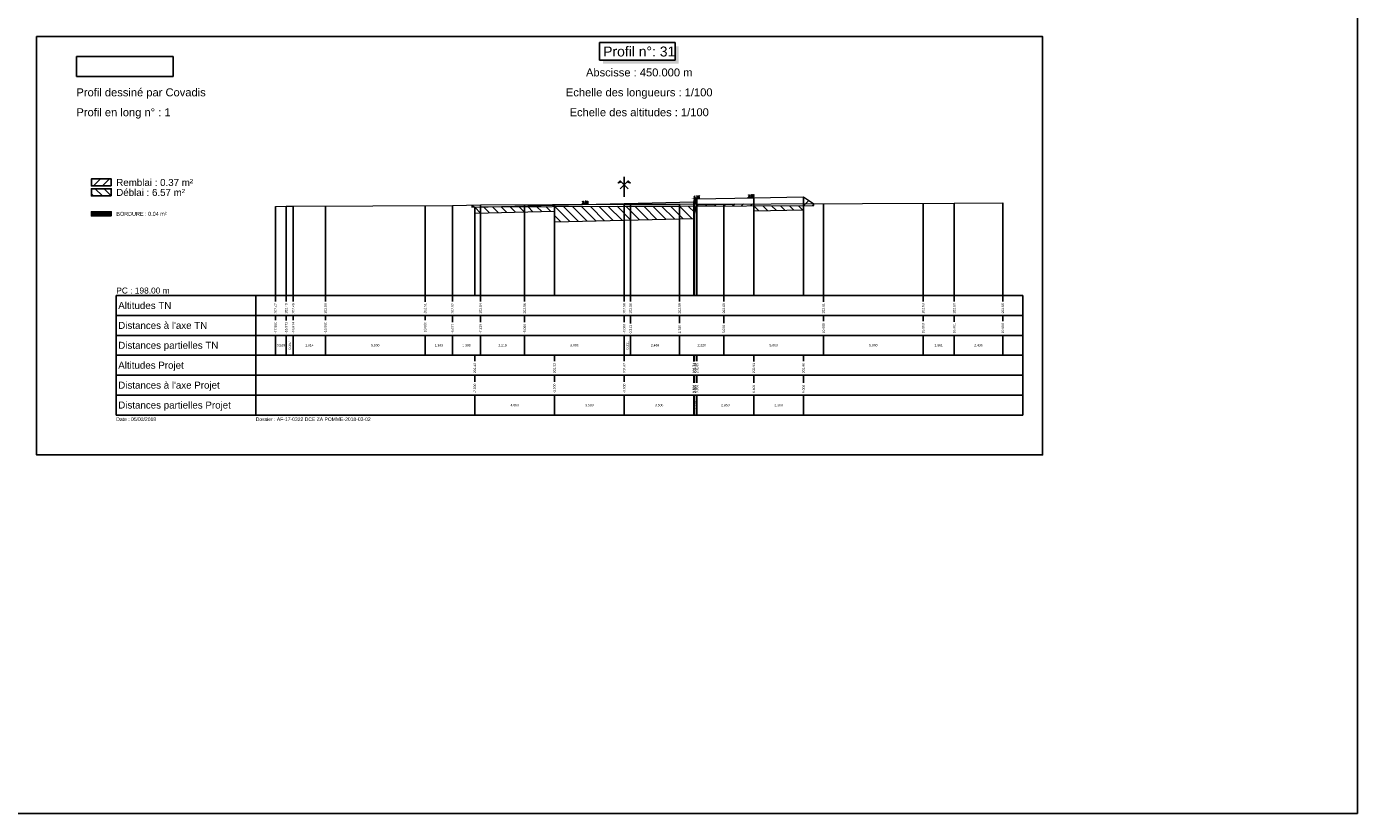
# Model space of a CAD drawing. Extents: x 1616800 to 1632437, y 2248456 to 2251974.
# Tile 377 of 399: x 1625779 to 1626447, y 2249834 to 2250229. Entities that reach past the tile are written whole.
import ezdxf
from ezdxf.enums import TextEntityAlignment as Align

# ---------------------------------------------------------------- set-up
doc = ezdxf.new("R2010")
doc.units = 0
doc.header["$LTSCALE"] = 2
doc.header["$PDMODE"] = 3
doc.header["$PDSIZE"] = 0.2
doc.layers.get('0').update_dxf_attribs({"linetype": 'CONTINUOUS'})
doc.layers.get('Defpoints').update_dxf_attribs({"linetype": 'CONTINUOUS'})
for name, color, linetype in [('Covadis - Logo - Texte noir sur fond blanc', 7, 'CONTINUOUS'), ('X-PAP-PL_PT_1_Basse', 7, 'CONTINUOUS'), ('X-PAP-PL_PT_1_Bordure_T2', 7, 'CONTINUOUS'), ('X-PAP-PL_PT_1_Construction', 7, 'CONTINUOUS'), ('X-PAP-PL_PT_1_CotationsPentes', 7, 'CONTINUOUS'), ('X-PAP-PL_PT_1_FF', 7, 'CONTINUOUS'), ('X-PAP-PL_PT_1_Hachures', 7, 'CONTINUOUS'), ('X-PAP-PL_PT_1_Logo', 7, 'CONTINUOUS'), ('X-PAP-PL_PT_1_MiseEnPage', 7, 'CONTINUOUS'), ('X-PAP-PL_PT_1_Ombrage', 7, 'CONTINUOUS'), ('X-PAP-PL_PT_1_PR', 7, 'CONTINUOUS'), ('X-PAP-PL_PT_1_Rappel', 7, 'CONTINUOUS'), ('X-PAP-PL_PT_1_Talus', 7, 'CONTINUOUS'), ('X-PAP-PL_PT_1_Textes', 7, 'CONTINUOUS'), ('X-PAP-PL_PT_1_TN', 7, 'CONTINUOUS'), ('X-PAP-PL_PT_1_TN décapé', 7, 'CONTINUOUS')]:
    doc.layers.add(name, color=color, linetype=linetype)
doc.styles.add('Arial', font='ARIALN.TTF')
doc.styles.add('ARIAL-GRAS', font='arial.ttf')
doc.styles.add('COVA_COTATION', font='txt.shx')
doc.dimstyles.new('COVA_FLECHE0', dxfattribs={"dimtxt": 1, "dimasz": 1, "dimexe": 1, "dimexo": 0.625, "dimgap": 0.3, "dimtad": 1, "dimdec": 3, "dimzin": 0, "dimdsep": 46, "dimtxsty": 'COVA_COTATION', "dimblk2": 'NONE', "dimsah": 1, "dimcen": 0.09, "dimse1": 1, "dimse2": 1, "dimclrd": 7, "dimclrt": 7, "dimadec": 0, "dimazin": 0, "dimtfac": 1, "dimtdec": 4, "dimtofl": 0, "dimtmove": 2, "dimatfit": 3, "dimfxl": 1, "dimtolj": 1, "dimtzin": 0, "dimarcsym": 0})
picture_1 = doc.add_image_def('image1.jpg', size_in_pixel=(1430, 294))

# ---------------------------------------------------------------- blocks, each defined once
blk = doc.blocks.new('CovPrTrAxe')
blk.add_line((0, 0), (0, 1))
for points in [[(0.2, 0.4), (-0.2, 0.8), (-0.3, 0.7), (-0.15, 0.75)], [(-0.2, 0.4), (0.2, 0.8), (0.3, 0.7), (0.15, 0.75)]]:
    blk.add_lwpolyline(points)
blk = doc.blocks.new('*D468')
at = {"layer": 'Defpoints', "color": 0, "transparency": 16777216}
for p in [(1626056.43, 2250139.73), (1626060.62, 2250140.14), (1626060.63, 2250139.84)]:
    blk.add_point(p, dxfattribs=at)
at = {"layer": 'X-PAP-PL_PT_1_CotationsPentes', "color": 7, "lineweight": -2, "transparency": 16777216}
blk.add_line((1626057.42, 2250140.06), (1626060.62, 2250140.14), dxfattribs=at)
at = {"layer": 'X-PAP-PL_PT_1_CotationsPentes', "color": 7, "transparency": 16777216}
blk.add_solid([(1626057.42, 2250140.22), (1626057.43, 2250139.89), (1626056.42, 2250140.03)], dxfattribs=at)
at = {"layer": 'X-PAP-PL_PT_1_CotationsPentes', "color": 7, "transparency": 16777216, "insert": (1626059, 2250140.9), "char_height": 1, "attachment_point": 5, "rotation": 1.4321, "style": 'COVA_COTATION'}
blk.add_mtext('\\A1;2.5%', dxfattribs=at)
blk = doc.blocks.new('_None')
blk = doc.blocks.new('*D469')
at = {"layer": 'Defpoints', "color": 0, "transparency": 16777216}
for p in [(1626112.33, 2250142.45), (1626116.51, 2250142.92), (1626116.53, 2250142.62)]:
    blk.add_point(p, dxfattribs=at)
at = {"layer": 'X-PAP-PL_PT_1_CotationsPentes', "color": 7, "lineweight": -2, "transparency": 16777216}
blk.add_line((1626113.32, 2250142.79), (1626116.51, 2250142.92), dxfattribs=at)
at = {"layer": 'X-PAP-PL_PT_1_CotationsPentes', "color": 7, "transparency": 16777216}
blk.add_solid([(1626113.31, 2250142.95), (1626113.32, 2250142.62), (1626112.32, 2250142.75)], dxfattribs=at)
at = {"layer": 'X-PAP-PL_PT_1_CotationsPentes', "color": 7, "transparency": 16777216, "insert": (1626114.88, 2250143.65), "char_height": 1, "attachment_point": 5, "rotation": 2.38594, "style": 'COVA_COTATION'}
blk.add_mtext('\\A1;4.2%', dxfattribs=at)
blk = doc.blocks.new('*D470')
at = {"layer": 'Defpoints', "color": 0, "transparency": 16777216}
for p in [(1626139.76, 2250143.05), (1626143.79, 2250143.43), (1626143.79, 2250143.13)]:
    blk.add_point(p, dxfattribs=at)
at = {"layer": 'X-PAP-PL_PT_1_CotationsPentes', "color": 7, "lineweight": -2, "transparency": 16777216}
blk.add_line((1626140.76, 2250143.37), (1626143.79, 2250143.43), dxfattribs=at)
at = {"layer": 'X-PAP-PL_PT_1_CotationsPentes', "color": 7, "transparency": 16777216}
blk.add_solid([(1626140.75, 2250143.54), (1626140.76, 2250143.21), (1626139.76, 2250143.35)], dxfattribs=at)
at = {"layer": 'X-PAP-PL_PT_1_CotationsPentes', "color": 7, "transparency": 16777216, "insert": (1626142.26, 2250144.2), "char_height": 1, "attachment_point": 5, "rotation": 1.14576, "style": 'COVA_COTATION'}
blk.add_mtext('\\A1;2.0%', dxfattribs=at)
blk = doc.blocks.new('CovLogo')
at = {"layer": 'Covadis - Logo - Texte noir sur fond blanc'}
image = blk.add_image(picture_1, insert=(0, 0), size_in_units=(4.864, 1), dxfattribs=at)

msp = doc.modelspace()

# ---------------------------------------------------------------- hatches: boundary and pattern name
at = {"layer": 'X-PAP-PL_PT_1_Hachures'}
h = msp.add_hatch(dxfattribs=at)
h.set_pattern_fill('ANSI31', color=1, style=0)
h.set_pattern_definition([(45, (1625821.028, 2250149.071), (-2.2451, 2.2451), [])])
h.paths.add_polyline_path([(1625821.028, 2250149.0711), (1625821.028, 2250152.6475), (1625811.028, 2250152.6475), (1625811.028, 2250149.0711)])
h = msp.add_hatch(dxfattribs=at)
h.set_pattern_fill('ANSI31', color=6, angle=90, style=0)
h.set_pattern_definition([(135, (1625821.028, 2250144.071), (-2.2451, -2.2451), [])])
h.paths.add_polyline_path([(1625821.028, 2250144.0711), (1625821.028, 2250147.6499), (1625811.028, 2250147.6499), (1625811.028, 2250144.0711)])
h = msp.add_hatch(dxfattribs=at)
h.set_pattern_fill('ANSI31', color=1, style=0)
h.set_pattern_definition([(45, (1626001.986, 2250139.436), (-2.245, 2.245), [])])
h.paths.add_polyline_path([(1626001.986, 2250139.4358), (1626001.986, 2250138.4358), (1626003.4444, 2250138.4636)])
h = msp.add_hatch(dxfattribs=at)
h.set_pattern_fill('ANSI31', color=6, angle=90, style=0)
h.set_pattern_definition([(135, (1626003.4444, 2250138.4636), (-2.24506, -2.24506), [])])
h.paths.add_polyline_path([(1626003.4444, 2250138.4636), (1626006.3404, 2250138.5187), (1626078.528, 2250138.871), (1626081.6425, 2250138.8862), (1626106.3298, 2250138.9828), (1626114.9067, 2250139.0079), (1626113.528, 2250132.7579), (1626078.528, 2250131.8829), (1626043.528, 2250131.0079), (1626043.528, 2250136.4079), (1626003.528, 2250135.4079), (1626003.528, 2250138.4079)])
h = msp.add_hatch(dxfattribs=at)
h.set_pattern_fill('_U', scale=0.2, angle=45.000009, style=0, pattern_type=0)
h.set_pattern_definition([(45.00001, (1625783.528, 2250224.0711), (-0.14142138, 0.14142133), [])])
h.paths.add_polyline_path([(1626113.828, 2250142.5079), (1626113.528, 2250141.1579), (1626113.528, 2250140.0579), (1626115.028, 2250140.0579), (1626115.028, 2250142.5579)])
h = msp.add_hatch(dxfattribs=at)
h.set_pattern_fill('ANSI31', color=1, style=0)
h.set_pattern_definition([(45, (1626114.9067, 2250139.008), (-2.24506, 2.24506), [])])
h.paths.add_polyline_path([(1626114.9067, 2250139.0079), (1626143.528, 2250139.0918), (1626143.528, 2250140.1279), (1626115.028, 2250139.5579)])
h = msp.add_hatch(dxfattribs=at)
h.set_pattern_fill('ANSI31', color=6, angle=90, style=0)
h.set_pattern_definition([(135, (1626143.528, 2250139.0918), (-2.24506, -2.24506), [])])
h.paths.add_polyline_path([(1626143.528, 2250139.0918), (1626168.528, 2250139.165), (1626168.528, 2250137.1279), (1626143.528, 2250136.6279)])
h = msp.add_hatch(dxfattribs=at)
h.set_pattern_fill('ANSI31', color=1, style=0)
h.set_pattern_definition([(45, (1626168.528, 2250139.165), (-2.245, 2.245), [])])
h.paths.add_polyline_path([(1626168.528, 2250139.165), (1626173.6995, 2250139.1802), (1626173.6995, 2250140.1802), (1626168.528, 2250143.6279)])
h = msp.add_hatch(dxfattribs=at)
h.set_pattern_fill('_U', scale=0.2, angle=45.000009, style=0, pattern_type=0)
h.set_pattern_definition([(45, (1625821.028, 2250134.0711), (-0.1414214, 0.1414213), [])])
h.paths.add_polyline_path([(1625821.028, 2250134.0711), (1625821.028, 2250136.1407), (1625811.028, 2250136.1407), (1625811.028, 2250134.0711)])

# ---------------------------------------------------------------- linework, layer by layer
at = {"layer": 'X-PAP-PL_PT_1_Basse', "color": 7, "linetype": 'Continuous', "lineweight": 0, "flags": 128}
msp.add_lwpolyline([(1626001.986, 2250139.4358), (1626003.528, 2250138.4079), (1626003.528, 2250135.4079), (1626043.528, 2250136.4079), (1626043.528, 2250131.0079), (1626078.528, 2250131.8829), (1626113.528, 2250132.7579), (1626115.028, 2250139.5579), (1626143.528, 2250140.1279), (1626143.528, 2250136.6279), (1626168.528, 2250137.1279), (1626168.528, 2250143.6279), (1626173.6995, 2250140.1802)], dxfattribs=at)
at = {"layer": 'X-PAP-PL_PT_1_Bordure_T2', "color": 4, "linetype": 'Continuous', "lineweight": 0, "flags": 128}
msp.add_lwpolyline([(1626113.528, 2250141.1579), (1626113.528, 2250140.0579), (1626115.028, 2250140.0579), (1626115.028, 2250142.5579)], dxfattribs=at)
at = {"layer": 'X-PAP-PL_PT_1_Construction'}
for p, q in [((1625823.528, 2250094.0711), (1626278.528, 2250094.0711)), ((1625823.528, 2250094.0711), (1625823.528, 2250034.0711)), ((1625893.528, 2250094.0711), (1625893.528, 2250034.0711)), ((1626278.528, 2250034.0711), (1626278.528, 2250094.0711)), ((1626278.528, 2250084.0711), (1625823.528, 2250084.0711)), ((1626278.528, 2250074.0711), (1625823.528, 2250074.0711)), ((1626278.528, 2250064.0711), (1625823.528, 2250064.0711)), ((1626278.528, 2250054.0711), (1625823.528, 2250054.0711)), ((1626278.528, 2250044.0711), (1625823.528, 2250044.0711)), ((1625823.528, 2250034.0711), (1626278.528, 2250034.0711))]:
    msp.add_line(p, q, dxfattribs=at)
at = {"layer": 'X-PAP-PL_PT_1_Construction', "color": 95}
for p, q in [((1625903.528, 2250091.1224), (1625903.528, 2250094.0711)), ((1625908.8139, 2250091.1248), (1625908.8139, 2250094.0711)), ((1625912.3858, 2250091.1248), (1625912.3858, 2250094.0711)), ((1625928.528, 2250091.1183), (1625928.528, 2250094.0711)), ((1625978.528, 2250090.8907), (1625978.528, 2250094.0711)), ((1625992.3538, 2250091.1101), (1625992.3538, 2250094.0711)), ((1626006.3404, 2250091.1175), (1626006.3404, 2250094.0711)), ((1626028.528, 2250091.1216), (1626028.528, 2250094.0711)), ((1626078.528, 2250091.1248), (1626078.528, 2250094.0711)), ((1626081.6425, 2250091.1248), (1626081.6425, 2250094.0711)), ((1626106.3298, 2250091.1248), (1626106.3298, 2250094.0711)), ((1626128.528, 2250091.1183), (1626128.528, 2250094.0711)), ((1626178.528, 2250090.8907), (1626178.528, 2250094.0711)), ((1626228.528, 2250091.1224), (1626228.528, 2250094.0711)), ((1626244.141, 2250091.1224), (1626244.141, 2250094.0711)), ((1626268.528, 2250091.1314), (1626268.528, 2250094.0711)), ((1625903.528, 2250081.6766), (1625903.528, 2250084.0711)), ((1625908.8139, 2250081.449), (1625908.8139, 2250084.0711)), ((1625912.3858, 2250081.6757), (1625912.3858, 2250084.0711)), ((1625928.528, 2250081.6766), (1625928.528, 2250084.0711)), ((1625978.528, 2250081.6766), (1625978.528, 2250084.0711)), ((1625992.3538, 2250080.7483), (1625992.3538, 2250084.0711)), ((1626006.3404, 2250080.7508), (1626006.3404, 2250084.0711)), ((1626028.528, 2250080.7442), (1626028.528, 2250084.0711)), ((1626078.528, 2250080.7442), (1626078.528, 2250084.0711)), ((1626081.6425, 2250079.9584), (1626081.6425, 2250084.0711)), ((1626106.3298, 2250080.186), (1626106.3298, 2250084.0711)), ((1626128.528, 2250080.186), (1626128.528, 2250084.0711)), ((1626178.528, 2250081.1183), (1626178.528, 2250084.0711)), ((1626228.528, 2250081.1183), (1626228.528, 2250084.0711)), ((1626244.141, 2250080.8907), (1626244.141, 2250084.0711)), ((1626268.528, 2250081.1183), (1626268.528, 2250084.0711)), ((1625903.528, 2250064.0711), (1625903.528, 2250074.0711)), ((1625908.8139, 2250064.0711), (1625908.8139, 2250074.0711)), ((1625912.3858, 2250064.0711), (1625912.3858, 2250074.0711)), ((1625928.528, 2250064.0711), (1625928.528, 2250074.0711)), ((1625978.528, 2250064.0711), (1625978.528, 2250074.0711)), ((1625992.3538, 2250064.0711), (1625992.3538, 2250074.0711)), ((1626006.3404, 2250064.0711), (1626006.3404, 2250074.0711)), ((1626028.528, 2250064.0711), (1626028.528, 2250074.0711)), ((1626078.528, 2250064.0711), (1626078.528, 2250074.0711)), ((1626081.6425, 2250064.0711), (1626081.6425, 2250074.0711)), ((1626106.3298, 2250064.0711), (1626106.3298, 2250074.0711)), ((1626128.528, 2250064.0711), (1626128.528, 2250074.0711)), ((1626178.528, 2250064.0711), (1626178.528, 2250074.0711)), ((1626228.528, 2250064.0711), (1626228.528, 2250074.0711)), ((1626244.141, 2250064.0711), (1626244.141, 2250074.0711)), ((1626268.528, 2250064.0711), (1626268.528, 2250074.0711))]:
    msp.add_line(p, q, dxfattribs=at)
at = {"layer": 'X-PAP-PL_PT_1_Construction', "color": 1}
for p, q in [((1626003.528, 2250061.1224), (1626003.528, 2250064.0711)), ((1626043.528, 2250061.1224), (1626043.528, 2250064.0711)), ((1626078.528, 2250061.1101), (1626078.528, 2250064.0711)), ((1626113.528, 2250060.8907), (1626113.528, 2250064.0711)), ((1626113.828, 2250061.1175), (1626113.828, 2250064.0711)), ((1626115.028, 2250061.1314), (1626115.028, 2250064.0711)), ((1626143.528, 2250060.8907), (1626143.528, 2250064.0711)), ((1626168.528, 2250061.1216), (1626168.528, 2250064.0711)), ((1626003.528, 2250050.7442), (1626003.528, 2250054.0711)), ((1626043.528, 2250050.7442), (1626043.528, 2250054.0711)), ((1626078.528, 2250050.7442), (1626078.528, 2250054.0711)), ((1626113.528, 2250050.186), (1626113.528, 2250054.0711)), ((1626113.828, 2250050.186), (1626113.828, 2250054.0711)), ((1626115.028, 2250050.186), (1626115.028, 2250054.0711)), ((1626143.528, 2250050.186), (1626143.528, 2250054.0711)), ((1626168.528, 2250050.186), (1626168.528, 2250054.0711)), ((1626003.528, 2250034.0711), (1626003.528, 2250044.0711)), ((1626043.528, 2250034.0711), (1626043.528, 2250044.0711)), ((1626078.528, 2250034.0711), (1626078.528, 2250044.0711)), ((1626113.528, 2250034.0711), (1626113.528, 2250044.0711)), ((1626113.828, 2250034.0711), (1626113.828, 2250044.0711)), ((1626115.028, 2250034.0711), (1626115.028, 2250044.0711)), ((1626143.528, 2250034.0711), (1626143.528, 2250044.0711)), ((1626168.528, 2250034.0711), (1626168.528, 2250044.0711))]:
    msp.add_line(p, q, dxfattribs=at)
at = {"layer": 'X-PAP-PL_PT_1_Construction', "flags": 128}
msp.add_lwpolyline([(1625783.528, 2250224.0711), (1626288.528, 2250224.0711), (1626288.528, 2250014.0711), (1625783.528, 2250014.0711)], close=True, dxfattribs=at)
for points in [[(1625821.028, 2250149.0711), (1625821.028, 2250152.6475), (1625811.028, 2250152.6475), (1625811.028, 2250149.0711), (1625821.028, 2250149.0711)], [(1625821.028, 2250144.0711), (1625821.028, 2250147.6499), (1625811.028, 2250147.6499), (1625811.028, 2250144.0711), (1625821.028, 2250144.0711)], [(1625821.028, 2250134.0711), (1625821.028, 2250136.1407), (1625811.028, 2250136.1407), (1625811.028, 2250134.0711), (1625821.028, 2250134.0711)]]:
    msp.add_lwpolyline(points, dxfattribs=at)
at = {"layer": 'X-PAP-PL_PT_1_FF', "color": 7, "linetype": 'Continuous', "lineweight": 0, "flags": 128}
msp.add_lwpolyline([(1626003.528, 2250138.4079), (1626003.528, 2250135.4079), (1626043.528, 2250136.4079), (1626043.528, 2250131.0079), (1626078.528, 2250131.8829), (1626113.528, 2250132.7579), (1626115.028, 2250139.5579), (1626143.528, 2250140.1279), (1626143.528, 2250136.6279), (1626168.528, 2250137.1279), (1626168.528, 2250143.6279)], dxfattribs=at)
at = {"layer": 'X-PAP-PL_PT_1_MiseEnPage', "flags": 128}
msp.add_lwpolyline([(1625258.528, 2250674.0711), (1626446.528, 2250674.0711), (1626446.528, 2249834.0711), (1625258.528, 2249834.0711)], close=True, dxfattribs=at)
at = {"layer": 'X-PAP-PL_PT_1_Ombrage', "flags": 128}
msp.add_lwpolyline([(1626066.1685, 2250212.3033), (1626104.0662, 2250212.3033), (1626104.0662, 2250221.0128), (1626066.1685, 2250221.0128), (1626066.1685, 2250212.3033)], dxfattribs=at)
at = {"layer": 'X-PAP-PL_PT_1_Ombrage', "color": 7}
for points in [[(1626104.0662, 2250212.3033), (1626104.0662, 2250219.245), (1626105.834, 2250210.5356), (1626105.834, 2250219.245)], [(1626067.9362, 2250212.3033), (1626104.0662, 2250212.3033), (1626067.9362, 2250210.5356), (1626105.834, 2250210.5356)]]:
    msp.add_solid(points, dxfattribs=at)
at = {"layer": 'X-PAP-PL_PT_1_PR', "color": 7, "linetype": 'Continuous', "lineweight": 0, "flags": 128}
msp.add_lwpolyline([(1626003.528, 2250138.4079), (1626043.528, 2250139.4079), (1626078.528, 2250140.2829), (1626113.528, 2250141.1579), (1626113.828, 2250142.5079), (1626115.028, 2250142.5579), (1626143.528, 2250143.1279), (1626168.528, 2250143.6279)], dxfattribs=at)
at = {"layer": 'X-PAP-PL_PT_1_Rappel', "color": 95, "linetype": 'Continuous'}
for p, q in [((1625903.528, 2250094.0711), (1625903.528, 2250138.7596)), ((1625908.8139, 2250094.0711), (1625908.8139, 2250138.9227)), ((1625912.3858, 2250094.0711), (1625912.3858, 2250139.0004)), ((1625928.528, 2250094.0711), (1625928.528, 2250139.0513)), ((1625978.528, 2250094.0711), (1625978.528, 2250139.2091)), ((1625992.3538, 2250094.0711), (1625992.3538, 2250139.2527)), ((1626006.3404, 2250094.0711), (1626006.3404, 2250139.5187)), ((1626028.528, 2250094.0711), (1626028.528, 2250139.6269)), ((1626078.528, 2250094.0711), (1626078.528, 2250139.871)), ((1626078.528, 2250094.0711), (1626078.528, 2250139.871)), ((1626081.6425, 2250094.0711), (1626081.6425, 2250139.8862)), ((1626106.3298, 2250094.0711), (1626106.3298, 2250139.9828)), ((1626128.528, 2250094.0711), (1626128.528, 2250140.0478)), ((1626178.528, 2250094.0711), (1626178.528, 2250140.1943)), ((1626228.528, 2250094.0711), (1626228.528, 2250140.3408)), ((1626244.141, 2250094.0711), (1626244.141, 2250140.3866)), ((1626268.528, 2250094.0711), (1626268.528, 2250140.5883))]:
    msp.add_line(p, q, dxfattribs=at)
at = {"layer": 'X-PAP-PL_PT_1_Rappel', "color": 1, "linetype": 'Continuous'}
for p, q in [((1626003.528, 2250094.0711), (1626003.528, 2250138.4079)), ((1626043.528, 2250094.0711), (1626043.528, 2250139.4079)), ((1626078.528, 2250094.0711), (1626078.528, 2250140.2829)), ((1626113.528, 2250094.0711), (1626113.528, 2250141.1579)), ((1626113.828, 2250094.0711), (1626113.828, 2250142.5079)), ((1626115.028, 2250094.0711), (1626115.028, 2250142.5579)), ((1626143.528, 2250094.0711), (1626143.528, 2250143.1279)), ((1626168.528, 2250094.0711), (1626168.528, 2250143.6279))]:
    msp.add_line(p, q, dxfattribs=at)
at = {"layer": 'X-PAP-PL_PT_1_Talus', "color": 7, "linetype": 'Continuous', "lineweight": 0, "flags": 128}
for points in [[(1626001.986, 2250139.4358), (1626003.528, 2250138.4079)], [(1626168.528, 2250143.6279), (1626173.6995, 2250140.1802)]]:
    msp.add_lwpolyline(points, dxfattribs=at)
at = {"layer": 'X-PAP-PL_PT_1_TN', "color": 95, "linetype": 'Continuous', "lineweight": 0, "flags": 128}
msp.add_lwpolyline([(1625903.528, 2250138.7596), (1625908.8139, 2250138.9227), (1625912.3858, 2250139.0004), (1625992.3538, 2250139.2527), (1626006.3404, 2250139.5187), (1626078.528, 2250139.871), (1626078.528, 2250139.871), (1626081.6425, 2250139.8862), (1626106.3298, 2250139.9828), (1626244.141, 2250140.3866), (1626268.528, 2250140.5883)], dxfattribs=at)
at = {"layer": 'X-PAP-PL_PT_1_TN décapé', "color": 9, "linetype": 'Continuous', "lineweight": 0, "flags": 128}
msp.add_lwpolyline([(1626001.986, 2250139.4358), (1626001.986, 2250138.4358), (1626006.3404, 2250138.5187), (1626078.528, 2250138.871), (1626078.528, 2250138.871), (1626081.6425, 2250138.8862), (1626106.3298, 2250138.9828), (1626173.6995, 2250139.1802), (1626173.6995, 2250140.1802)], dxfattribs=at)

# ---------------------------------------------------------------- block references
at = {"layer": 'X-PAP-PL_PT_1_Construction', "xscale": 10, "yscale": 10}
msp.add_blockref('CovPrTrAxe', (1626078.528, 2250143.6279), dxfattribs=at)
at = {"layer": 'X-PAP-PL_PT_1_Logo', "xscale": 10, "yscale": 10}
msp.add_blockref('CovLogo', (1625803.528, 2250204.0711), dxfattribs=at)

# ---------------------------------------------------------------- texts
at = {"layer": 'X-PAP-PL_PT_1_Textes', "color": 7, "style": 'ARIAL-GRAS'}
for s, height, p in [('Profil n°: 31', 5, (1626086.028, 2250214.0711)), ('Abscisse : 450.000 m', 4, (1626086.028, 2250204.0711)), ('Echelle des longueurs : 1/100', 4, (1626086.028, 2250194.0711)), ('Echelle des altitudes : 1/100', 4, (1626086.028, 2250184.0711))]:
    msp.add_text(s, height=height, dxfattribs=at).set_placement(p, align=Align.CENTER)
at = {"layer": 'X-PAP-PL_PT_1_Textes', "color": 7}
for s, height, style, p in [('Profil dessiné par Covadis', 4, 'ARIAL-GRAS', (1625803.528, 2250194.0711)), ('Profil en long n° : 1', 4, 'ARIAL-GRAS', (1625803.528, 2250184.0711)), ('Remblai : 0.37 m²', 3.5, 'ARIAL-GRAS', (1625823.528, 2250149.0711)), ('Déblai : 6.57 m²', 3.5, 'ARIAL-GRAS', (1625823.528, 2250144.0711)), ('BORDURE : 0.04 m²', 2, 'Arial', (1625823.528, 2250134.0711)), ('PC : 198.00 m', 3, 'ARIAL-GRAS', (1625823.528, 2250095.0711)), ('Date : 05/03/2018', 1.8, 'ARIAL-GRAS', (1625823.528, 2250031.0711)), ('Dossier : AF-17-0322 DCE ZA POMME-2018-03-02', 1.8, 'ARIAL-GRAS', (1625893.528, 2250031.0711))]:
    msp.add_text(s, height=height, dxfattribs=dict(at, style=style)).set_placement(p)
at = {"layer": 'X-PAP-PL_PT_1_Textes', "color": 95, "style": 'ARIAL-GRAS'}
for s, p in [('Altitudes TN', (1625824.528, 2250087.3211)), ("Distances à l'axe TN", (1625824.528, 2250077.3211)), ('Distances partielles TN', (1625824.528, 2250067.3211))]:
    msp.add_text(s, height=3.5, dxfattribs=at).set_placement(p)
at = {"layer": 'X-PAP-PL_PT_1_Textes', "color": 7, "style": 'ARIAL-GRAS'}
for s, p in [('202.47', (1625903.528, 2250085.0711)), ('202.49', (1625908.8139, 2250085.0711)), ('202.49', (1625912.3858, 2250085.0711)), ('202.50', (1625928.528, 2250085.0711)), ('202.51', (1625978.528, 2250085.0711)), ('202.52', (1625992.3538, 2250085.0711)), ('202.54', (1626006.3404, 2250085.0711)), ('202.56', (1626028.528, 2250085.0711)), ('202.58', (1626078.528, 2250085.0711)), ('202.58', (1626081.6425, 2250085.0711)), ('202.59', (1626106.3298, 2250085.0711)), ('202.60', (1626128.528, 2250085.0711)), ('202.61', (1626178.528, 2250085.0711)), ('202.63', (1626228.528, 2250085.0711)), ('202.63', (1626244.141, 2250085.0711)), ('202.65', (1626268.528, 2250085.0711)), ('-17.500', (1625903.528, 2250075.0711)), ('-16.971', (1625908.8139, 2250075.0711)), ('-16.614', (1625912.3858, 2250075.0711)), ('-15.000', (1625928.528, 2250075.0711)), ('-10.000', (1625978.528, 2250075.0711)), ('-8.617', (1625992.3538, 2250075.0711)), ('-7.219', (1626006.3404, 2250075.0711)), ('-5.000', (1626028.528, 2250075.0711)), ('-0.000', (1626078.528, 2250075.0711)), ('0.311', (1626081.6425, 2250075.0711)), ('2.780', (1626106.3298, 2250075.0711)), ('5.000', (1626128.528, 2250075.0711)), ('10.000', (1626178.528, 2250075.0711)), ('15.000', (1626228.528, 2250075.0711)), ('16.561', (1626244.141, 2250075.0711)), ('19.000', (1626268.528, 2250075.0711)), ('202.43', (1626003.528, 2250055.0711)), ('202.53', (1626043.528, 2250055.0711)), ('202.62', (1626078.528, 2250055.0711)), ('202.71', (1626113.528, 2250055.0711)), ('202.84', (1626113.828, 2250055.0711)), ('202.85', (1626115.028, 2250055.0711)), ('202.91', (1626143.528, 2250055.0711)), ('202.96', (1626168.528, 2250055.0711)), ('-7.500', (1626003.528, 2250045.0711)), ('-3.500', (1626043.528, 2250045.0711)), ('-0.000', (1626078.528, 2250045.0711)), ('3.500', (1626113.528, 2250045.0711)), ('3.530', (1626113.828, 2250045.0711)), ('3.650', (1626115.028, 2250045.0711)), ('6.500', (1626143.528, 2250045.0711)), ('9.000', (1626168.528, 2250045.0711))]:
    msp.add_text(s, height=1.2, rotation=90, dxfattribs=at).set_placement(p, align=Align.MIDDLE_LEFT)
for s, p in [('0.529', (1625906.1709, 2250069.0711)), ('1.614', (1625920.4569, 2250069.0711)), ('5.000', (1625953.528, 2250069.0711)), ('1.383', (1625985.4409, 2250069.0711)), ('1.399', (1625999.3471, 2250069.0711)), ('2.219', (1626017.4342, 2250069.0711)), ('5.000', (1626053.528, 2250069.0711)), ('2.469', (1626093.9862, 2250069.0711)), ('2.220', (1626117.4289, 2250069.0711)), ('5.000', (1626153.528, 2250069.0711)), ('5.000', (1626203.528, 2250069.0711)), ('1.561', (1626236.3345, 2250069.0711)), ('2.439', (1626256.3345, 2250069.0711)), ('4.000', (1626023.528, 2250039.0711)), ('3.500', (1626061.028, 2250039.0711)), ('3.500', (1626096.028, 2250039.0711)), ('2.850', (1626129.278, 2250039.0711)), ('2.500', (1626156.028, 2250039.0711))]:
    msp.add_text(s, height=1.2, dxfattribs=at).set_placement(p, align=Align.MIDDLE_CENTER)
for s, p in [('0.357', (1625910.5998, 2250069.0711)), ('0.311', (1626080.0853, 2250069.0711)), ('0.030', (1626113.678, 2250039.0711)), ('0.120', (1626114.428, 2250039.0711))]:
    msp.add_text(s, height=1.2, rotation=90, dxfattribs=at).set_placement(p, align=Align.MIDDLE_CENTER)
at = {"layer": 'X-PAP-PL_PT_1_Textes', "color": 1, "style": 'ARIAL-GRAS'}
for s, p in [('Altitudes Projet', (1625824.528, 2250057.3211)), ("Distances à l'axe Projet", (1625824.528, 2250047.3211)), ('Distances partielles Projet', (1625824.528, 2250037.3211))]:
    msp.add_text(s, height=3.5, dxfattribs=at).set_placement(p)

# ---------------------------------------------------------------- dimensions: what is measured, and where the dimension line sits
at = {"layer": 'X-PAP-PL_PT_1_CotationsPentes'}
for p1, p2, text, picture, middle in [((1626139.7617, 2250143.0525), (1626143.7943, 2250143.1332), '2.0%', '*D470', (1626142.2559, 2250144.2027)), ((1626056.4286, 2250139.7304), (1626060.6273, 2250139.8354), '2.5%', '*D468', (1626059.0003, 2250140.895)), ((1626112.3298, 2250142.4454), (1626116.5262, 2250142.6203), '4.2%', '*D469', (1626114.8818, 2250143.6527))]:
    dim = msp.add_aligned_dim(p1=p1, p2=p2, distance=0.3, text=text, dimstyle='COVA_FLECHE0', dxfattribs=at)
    dim.commit()
    dim.dimension.update_dxf_attribs({"geometry": picture, "text_midpoint": middle})

doc.saveas('drawing.dxf')
